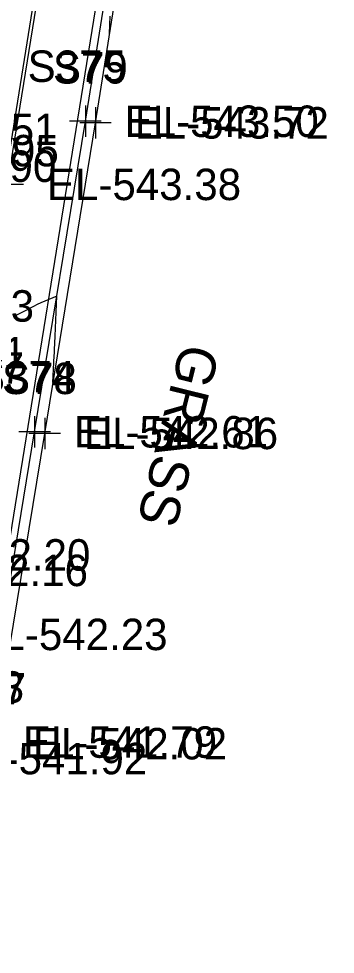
# Model space of a CAD drawing. Extents: x 1724534 to 1727318, y 657156 to 660047.
# Drawn here: x 1725657.2 to 1725697.5, y 659496.3 to 659615.3 of the extents above; entities that cross this region are included whole.
import ezdxf

# ---------------------------------------------------------------- set-up
doc = ezdxf.new("R2010")
doc.units = 0
for name, color, linetype in [('SURVEY - CONTOURS - Intermediate with optional Text', 7, 'Continuous'), ('SURVEY - DRAINAGE - Area Shapes', 7, 'Continuous'), ('SURVEY - DRAINAGE - Storm Sewer', 7, 'Continuous'), ('SURVEY - DTM - Breaklines', 7, 'Continuous'), ('SURVEY - DTM - Breaklines - Points - Elevations', 7, 'Continuous'), ('SURVEY - DTM - Breaklines - Points - Locators', 7, 'Continuous'), ('SURVEY - DTM - Breaklines - Points - Numbers', 7, 'Continuous'), ('SURVEY - TRAFFIC CONTROL - Pavement Marking - Points - Elevations', 7, 'Continuous'), ('SURVEY - TRANSPORTATION - Features', 7, 'Continuous'), ('SURVEY - TRANSPORTATION - Features - Points - Elevations', 7, 'Continuous'), ('SURVEY - TRANSPORTATION - Features - Points - Locators', 7, 'Continuous'), ('SURVEY - TRANSPORTATION - Features - Points - Numbers', 7, 'Continuous'), ('SURVEY - TRANSPORTATION - Roads', 7, 'Continuous'), ('SURVEY - TRANSPORTATION - Roads - Points - Elevations', 7, 'Continuous'), ('SURVEY - TRANSPORTATION - Roads - Points - Locators', 7, 'Continuous'), ('SURVEY - TRANSPORTATION - Roads - Points - Numbers', 7, 'Continuous'), ('SURVEY - VEGETATION - Features with Text', 7, 'Continuous')]:
    doc.layers.add(name, color=color, linetype=linetype)

msp = doc.modelspace()

# ---------------------------------------------------------------- linework, layer by layer
at = {"layer": 'SURVEY - CONTOURS - Intermediate with optional Text'}
for points in [[(1725668.81, 659613.42), (1725668.86, 659615.64)], [(1725661.6, 659569.02), (1725661.72, 659571.56), (1725661.73, 659571.75), (1725661.78, 659572.88), (1725661.8, 659573.21), (1725661.87, 659574.91), (1725662.08, 659580.03), (1725660.06, 659579.15), (1725659.61, 659578.94), (1725659.13, 659578.71), (1725658.61, 659578.46), (1725658.06, 659578.17), (1725656.55, 659577.38)]]:
    msp.add_lwpolyline(points, dxfattribs=at)
at = {"layer": 'SURVEY - DRAINAGE - Area Shapes'}
msp.add_lwpolyline([(1725457.87, 659006.78), (1725413.86, 659016.26), (1725297.61, 659050.84), (1725314.04, 659296.61), (1725386.76, 659493.9), (1725483.4, 659755.23), (1725623.95, 659732.7), (1725676.22, 659724.33), (1725634.82, 659466.02), (1725543.32, 659353.72), (1725499.68, 659185.92), (1725479.09, 659106.74)], close=True, dxfattribs=at)
at = {"layer": 'SURVEY - DRAINAGE - Storm Sewer'}
msp.add_line((1725684.98, 659727.99), (1725645.11, 659481.28), dxfattribs=at)
at = {"layer": 'SURVEY - DTM - Breaklines'}
msp.add_lwpolyline([(1725623.6, 659326.2), (1725625.6, 659340.96), (1725631.47, 659380.35), (1725637.66, 659419.87), (1725643.84, 659459.39), (1725646.93, 659478.84), (1725647.71, 659483.65), (1725654.06, 659523.1), (1725660.55, 659562.56), (1725667, 659602.05), (1725673.28, 659641.55), (1725679.66, 659681.01), (1725686.77, 659724.7), (1725687.76, 659730.9), (1725694.15, 659770.38), (1725697.5, 659791.07)], dxfattribs=at)
at = {"layer": 'SURVEY - DTM - Breaklines - Points - Locators'}
for p, q in [((1725667, 659604.05), (1725667, 659600.05)), ((1725669, 659602.05), (1725665, 659602.05)), ((1725660.55, 659564.56), (1725660.55, 659560.56)), ((1725662.55, 659562.56), (1725658.55, 659562.56))]:
    msp.add_line(p, q, dxfattribs=at)
at = {"layer": 'SURVEY - TRANSPORTATION - Features'}
msp.add_lwpolyline([(1725622.21, 659326.39), (1725624.29, 659341.14), (1725630.17, 659380.56), (1725636.35, 659420.08), (1725642.55, 659459.59), (1725645.64, 659479.05), (1725646.42, 659483.85), (1725652.78, 659523.31), (1725659.27, 659562.77), (1725665.72, 659602.26), (1725672, 659641.75), (1725678.37, 659681.22), (1725685.48, 659724.91), (1725686.48, 659731.1), (1725692.86, 659770.59), (1725696.22, 659791.27)], dxfattribs=at)
at = {"layer": 'SURVEY - TRANSPORTATION - Features - Points - Locators'}
for p, q in [((1725665.72, 659604.26), (1725665.72, 659600.26)), ((1725667.72, 659602.26), (1725663.72, 659602.26)), ((1725659.27, 659564.77), (1725659.27, 659560.77)), ((1725661.27, 659562.77), (1725657.27, 659562.77))]:
    msp.add_line(p, q, dxfattribs=at)
at = {"layer": 'SURVEY - TRANSPORTATION - Roads'}
msp.add_lwpolyline([(1725614.21, 659327.48), (1725617.73, 659353.24), (1725618.02, 659355.22), (1725622.92, 659386.84), (1725624.43, 659396.73), (1725627.75, 659418.47), (1725628.06, 659420.45), (1725635.11, 659465.91), (1725635.41, 659467.88), (1725643.91, 659521.21), (1725646.49, 659537), (1725655.84, 659594.23), (1725667.29, 659665.3), (1725672.1, 659694.9), (1725680.45, 659746.21), (1725687.95, 659792.61)], dxfattribs=at)
at = {"layer": 'SURVEY - TRANSPORTATION - Roads - Points - Locators'}
msp.add_line((1725657.84, 659594.23), (1725653.84, 659594.23), dxfattribs=at)

# ---------------------------------------------------------------- texts
at = {"layer": 'SURVEY - DTM - Breaklines - Points - Elevations'}
for s, p in [('EL-543.72', (1725672, 659600.05)), ('EL-542.86', (1725665.55, 659560.56)), ('EL-542.02', (1725659.06, 659521.1))]:
    msp.add_text(s, height=4, dxfattribs=at).set_placement(p)
at = {"layer": 'SURVEY - DTM - Breaklines - Points - Numbers'}
for s, p in [('S79', (1725661.6, 659607.05)), ('S78', (1725655.12, 659567.56)), ('S77', (1725648.68, 659528.1))]:
    msp.add_text(s, height=4, dxfattribs=at).set_placement(p)
at = {"layer": 'SURVEY - TRAFFIC CONTROL - Pavement Marking - Points - Elevations'}
for s, p in [('EL-542.95', (1725637.66, 659596.52)), ('EL-542.53', (1725634.51, 659576.77)), ('EL-542.20', (1725641.68, 659545.11)), ('EL-542.16', (1725641.37, 659543.14))]:
    msp.add_text(s, height=4, dxfattribs=at).set_placement(p)
at = {"layer": 'SURVEY - TRANSPORTATION - Features - Points - Elevations'}
for s, p in [('EL-543.50', (1725670.72, 659600.26)), ('EL-542.61', (1725664.27, 659560.77)), ('EL-541.79', (1725657.78, 659521.31))]:
    msp.add_text(s, height=4, dxfattribs=at).set_placement(p)
at = {"layer": 'SURVEY - TRANSPORTATION - Features - Points - Numbers'}
for s, p in [('S375', (1725658.38, 659607.26)), ('S374', (1725651.93, 659567.77)), ('S373', (1725645.44, 659528.31))]:
    msp.add_text(s, height=4, dxfattribs=at).set_placement(p)
at = {"layer": 'SURVEY - TRANSPORTATION - Roads - Points - Elevations'}
for s, p in [('EL-542.95', (1725637.66, 659596.52)), ('EL-542.90', (1725637.34, 659594.54)), ('EL-543.38', (1725660.84, 659592.23)), ('EL-542.41', (1725633.56, 659570.84)), ('EL-542.37', (1725633.25, 659568.87)), ('EL-542.23', (1725651.49, 659535)), ('EL-541.92', (1725648.91, 659519.21))]:
    msp.add_text(s, height=4, dxfattribs=at).set_placement(p)
at = {"layer": 'SURVEY - TRANSPORTATION - Roads - Points - Numbers'}
msp.add_text('S1251', height=4, dxfattribs=at).set_placement((1725646.71, 659599.23))
at = {"layer": 'SURVEY - VEGETATION - Features with Text'}
msp.add_text('GRASS', height=5, rotation=256.05, dxfattribs=at).set_placement((1725677.96, 659574.2))

doc.saveas('drawing.dxf')
